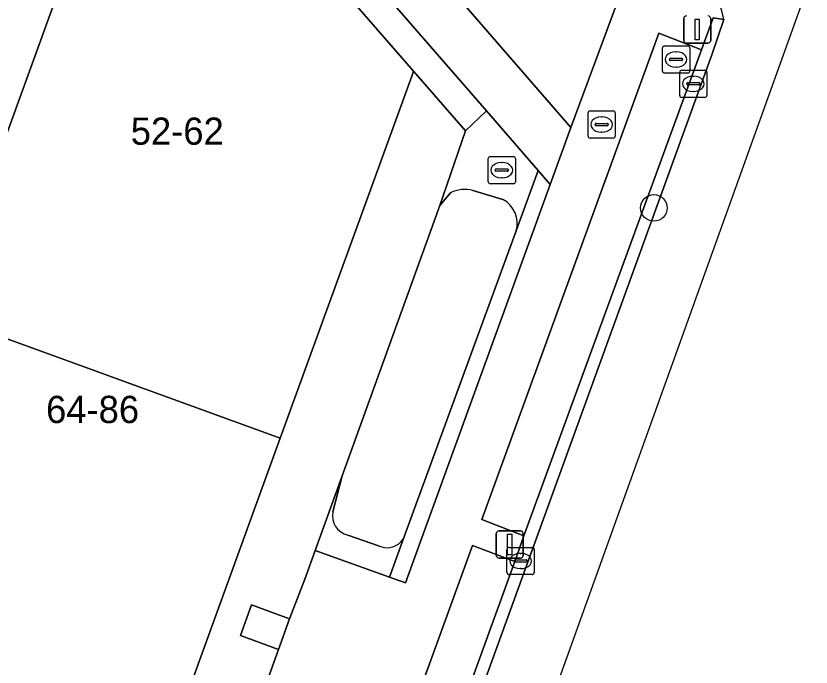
# Model space of a CAD drawing. Extents: x 155887 to 156869, y 383880 to 384678.
# Drawn here: x 156699.23 to 156728.47, y 384015.92 to 384039.86 of the extents above; entities that cross this region are included whole.
import ezdxf

# ---------------------------------------------------------------- set-up
doc = ezdxf.new("R2010")
doc.units = 0
for name, color, linetype in [('IMGEO_Boom', 7, 'Continuous'), ('IMGEO_Brandkraan', 7, 'Continuous'), ('IMGEO_Erf', 7, 'Continuous'), ('IMGEO_Greppel_droge_sloot', 7, 'Continuous'), ('IMGEO_Groenvoorziening', 7, 'Continuous'), ('IMGEO_Haag', 7, 'Continuous'), ('IMGEO_Kolk', 7, 'Continuous'), ('IMGEO_Lichtmast', 7, 'Continuous'), ('IMGEO_Pand', 7, 'Continuous'), ('IMGEO_Pand_nummerreeks', 7, 'Continuous'), ('IMGEO_Parkeervlak_open', 7, 'Continuous'), ('IMGEO_Rijbaan_lokaal_open', 7, 'Continuous'), ('IMGEO_Rioolput', 7, 'Continuous'), ('IMGEO_Verkeerseiland_groen', 7, 'Continuous'), ('IMGEO_Voetpad_gesloten', 7, 'Continuous'), ('IMGEO_Voetpad_open', 7, 'Continuous')]:
    doc.layers.add(name, color=color, linetype=linetype)

msp = doc.modelspace()

# ---------------------------------------------------------------- linework, layer by layer
at = {"layer": 'IMGEO_Boom'}
msp.add_circle((156722.69, 384032.8), 0.489, dxfattribs=at)
at = {"layer": 'IMGEO_Brandkraan'}
for p, q in [((156720.267, 384035.44), (156720.267, 384036.292)), ((156720.342, 384036.366), (156721.194, 384036.366)), ((156720.755, 384036.146), (156720.78, 384036.146)), ((156721.268, 384036.292), (156721.268, 384035.44)), ((156720.526, 384035.86), (156720.526, 384035.872)), ((156720.964, 384035.823), (156720.566, 384035.823)), ((156720.569, 384035.909), (156720.967, 384035.909)), ((156721.01, 384035.872), (156721.01, 384035.86)), ((156720.778, 384035.586), (156720.753, 384035.586)), ((156721.194, 384035.366), (156720.342, 384035.366))]:
    msp.add_line(p, q, dxfattribs=at)
for points in [[(156720.267, 384035.44), (156720.267, 384036.292)], [(156720.342, 384036.366), (156721.194, 384036.366)], [(156721.268, 384036.292), (156721.268, 384035.44)], [(156721.194, 384035.366), (156720.342, 384035.366)]]:
    msp.add_lwpolyline(points, dxfattribs=at)
for centre, radius, start, end in [((156720.344, 384036.29), 0.0765, 91.552, 178.448), ((156720.344, 384036.29), 0.0765, 91.552, 178.448), ((156721.192, 384036.29), 0.0765, 1.552, 88.448), ((156721.192, 384036.29), 0.0765, 1.552, 88.448), ((156720.566, 384035.869), 0.0403, 85.8775, 175.7526), ((156720.563, 384035.859), 0.0366, 178.938, 274.7102), ((156720.967, 384035.866), 0.043, 264.8664, 352.4533), ((156720.971, 384035.871), 0.0386, 1.7309, 96.639), ((156720.344, 384035.442), 0.0765, 181.552, 268.448), ((156720.344, 384035.442), 0.0765, 181.552, 268.448), ((156721.192, 384035.442), 0.0765, 271.552, 358.448), ((156721.192, 384035.442), 0.0765, 271.552, 358.448)]:
    msp.add_arc(centre, radius, start, end, dxfattribs=at)
for centre, major_axis, ratio, start_param, end_param in [((156720.754, 384035.866), (-0.387, 0.002), 0.722429, 4.712389, 7.853982), ((156720.779, 384035.866), (-0.39, 0.002), 0.717154, 1.570796, 4.712389)]:
    msp.add_ellipse(centre, major_axis=major_axis, ratio=ratio, start_param=start_param, end_param=end_param, dxfattribs=at)
at = {"layer": 'IMGEO_Erf'}
msp.add_lwpolyline([(156696.47, 384028.869), (156700.897, 384041.049), (156706.733, 384046.01), (156703.875, 384049.275), (156703.764, 384049.407), (156662.126, 384013.26)], dxfattribs=at)
at = {"layer": 'IMGEO_Greppel_droge_sloot'}
for points in [[(156715.212, 384033.354), (156714.822, 384032.89), (156711.232, 384022.95), (156710.885, 384021.635)], [(156717.13, 384033.114), (156716.035, 384033.446)], [(156713.483, 384020.644), (156717.623, 384031.957)], [(156711.436, 384020.778), (156712.597, 384020.366)]]:
    msp.add_lwpolyline(points, dxfattribs=at)
for centre, radius, start, end in [((156715.745, 384032.309), 1.173, 75.7162, 117.0405), ((156716.669, 384032.234), 0.994, 343.8212, 62.3367), ((156711.599, 384021.488), 0.729, 168.3909, 257.0863), ((156712.871, 384021.042), 0.73, 247.9252, 326.9153)]:
    msp.add_arc(centre, radius, start, end, dxfattribs=at)
at = {"layer": 'IMGEO_Groenvoorziening'}
for points in [[(156722.765, 384044.191), (156721.201, 384045.532), (156720.431, 384044.579), (156719.768, 384045.12), (156720.556, 384046.085), (156716.478, 384049.583), (156713.711, 384052.04), (156709.035, 384047.988), (156719.633, 384035.754)], [(156718.881, 384033.659), (156718.434, 384034.174), (156717.623, 384031.957), (156713.483, 384020.644), (156712.966, 384019.231), (156713.562, 384019.017)]]:
    msp.add_lwpolyline(points, close=True, dxfattribs=at)
at = {"layer": 'IMGEO_Haag'}
msp.add_lwpolyline([(156718.881, 384033.659), (156718.434, 384034.174), (156717.623, 384031.957), (156713.483, 384020.644), (156712.966, 384019.231), (156713.562, 384019.017)], close=True, dxfattribs=at)
at = {"layer": 'IMGEO_Kolk'}
for p, q in [((156723.712, 384037.862), (156724.564, 384037.862)), ((156723.637, 384036.936), (156723.637, 384037.788)), ((156724.125, 384037.642), (156724.15, 384037.642)), ((156724.638, 384037.788), (156724.638, 384036.936)), ((156723.896, 384037.356), (156723.896, 384037.368)), ((156724.334, 384037.319), (156723.936, 384037.319)), ((156723.939, 384037.405), (156724.337, 384037.405)), ((156724.38, 384037.368), (156724.38, 384037.356)), ((156724.148, 384037.082), (156724.123, 384037.082)), ((156724.564, 384036.862), (156723.712, 384036.862)), ((156717.364, 384020.324), (156718.216, 384020.324)), ((156717.289, 384019.398), (156717.289, 384020.25)), ((156717.777, 384020.104), (156717.802, 384020.104)), ((156718.29, 384020.25), (156718.29, 384019.398)), ((156717.548, 384019.818), (156717.548, 384019.83)), ((156717.986, 384019.781), (156717.588, 384019.781)), ((156717.591, 384019.867), (156717.989, 384019.867)), ((156718.032, 384019.83), (156718.032, 384019.818)), ((156717.8, 384019.544), (156717.775, 384019.544)), ((156718.216, 384019.324), (156717.364, 384019.324))]:
    msp.add_line(p, q, dxfattribs=at)
for points in [[(156723.712, 384037.862), (156724.564, 384037.862)], [(156723.637, 384036.936), (156723.637, 384037.788)], [(156724.638, 384037.788), (156724.638, 384036.936)], [(156724.564, 384036.862), (156723.712, 384036.862)], [(156717.364, 384020.324), (156718.216, 384020.324)], [(156717.289, 384019.398), (156717.289, 384020.25)], [(156718.29, 384020.25), (156718.29, 384019.398)], [(156718.216, 384019.324), (156717.364, 384019.324)]]:
    msp.add_lwpolyline(points, dxfattribs=at)
for centre, radius, start, end in [((156723.714, 384037.786), 0.0765, 91.552, 178.448), ((156723.714, 384037.786), 0.0765, 91.552, 178.448), ((156724.562, 384037.786), 0.0765, 1.552, 88.448), ((156724.562, 384037.786), 0.0765, 1.552, 88.448), ((156723.936, 384037.365), 0.0403, 85.8775, 175.7526), ((156723.933, 384037.355), 0.0366, 178.938, 274.7102), ((156724.337, 384037.362), 0.043, 264.8664, 352.4533), ((156724.341, 384037.367), 0.0386, 1.7309, 96.639), ((156723.714, 384036.938), 0.0765, 181.552, 268.448), ((156723.714, 384036.938), 0.0765, 181.552, 268.448), ((156724.562, 384036.938), 0.0765, 271.552, 358.448), ((156724.562, 384036.938), 0.0765, 271.552, 358.448), ((156717.366, 384020.248), 0.0765, 91.552, 178.448), ((156717.366, 384020.248), 0.0765, 91.552, 178.448), ((156718.214, 384020.248), 0.0765, 1.552, 88.448), ((156718.214, 384020.248), 0.0765, 1.552, 88.448), ((156717.588, 384019.827), 0.0403, 85.8775, 175.7526), ((156717.585, 384019.817), 0.0366, 178.938, 274.7102), ((156717.989, 384019.824), 0.043, 264.8664, 352.4533), ((156717.993, 384019.829), 0.0386, 1.7309, 96.639), ((156717.366, 384019.4), 0.0765, 181.552, 268.448), ((156717.366, 384019.4), 0.0765, 181.552, 268.448), ((156718.214, 384019.4), 0.0765, 271.552, 358.448), ((156718.214, 384019.4), 0.0765, 271.552, 358.448)]:
    msp.add_arc(centre, radius, start, end, dxfattribs=at)
for centre, major_axis, ratio, start_param, end_param in [((156724.124, 384037.362), (-0.387, 0.002), 0.722429, 4.712389, 7.853982), ((156724.149, 384037.362), (-0.39, 0.002), 0.717154, 1.570796, 4.712389), ((156717.776, 384019.824), (-0.387, 0.002), 0.722429, 4.712389, 7.853982), ((156717.801, 384019.824), (-0.39, 0.002), 0.717154, 1.570796, 4.712389)]:
    msp.add_ellipse(centre, major_axis=major_axis, ratio=ratio, start_param=start_param, end_param=end_param, dxfattribs=at)
at = {"layer": 'IMGEO_Lichtmast'}
for p, q in [((156723.787, 384038.958), (156723.787, 384039.758)), ((156723.787, 384039.758), (156723.787, 384038.958)), ((156724.777, 384039.758), (156724.777, 384038.958)), ((156724.777, 384038.958), (156724.777, 384039.758)), ((156724.677, 384038.858), (156723.887, 384038.858)), ((156723.887, 384038.858), (156724.677, 384038.858)), ((156716.993, 384020.93), (156717.783, 384020.93)), ((156717.783, 384020.93), (156716.993, 384020.93)), ((156716.893, 384020.03), (156716.893, 384020.83)), ((156716.893, 384020.83), (156716.893, 384020.03)), ((156717.883, 384020.83), (156717.883, 384020.03)), ((156717.883, 384020.03), (156717.883, 384020.83)), ((156717.783, 384019.93), (156716.993, 384019.93)), ((156716.993, 384019.93), (156717.783, 384019.93))]:
    msp.add_line(p, q, dxfattribs=at)
for points in [[(156724.207, 384039.733), (156724.357, 384039.733), (156724.357, 384038.983), (156724.207, 384038.983), (156724.207, 384039.733)], [(156717.313, 384020.805), (156717.463, 384020.805), (156717.463, 384020.055), (156717.313, 384020.055), (156717.313, 384020.805)]]:
    msp.add_lwpolyline(points, dxfattribs=at)
for centre, start, end in [((156723.887, 384039.758), 90, 180), ((156723.887, 384039.758), 90, 180), ((156724.677, 384039.758), 0, 90), ((156724.677, 384039.758), 360, 90), ((156723.887, 384038.958), 180, 270), ((156723.887, 384038.958), 180, 270), ((156724.677, 384038.958), 270, 0), ((156724.677, 384038.958), 270, 0), ((156716.993, 384020.83), 90, 180), ((156716.993, 384020.83), 90, 180), ((156717.783, 384020.83), 0, 90), ((156717.783, 384020.83), 360, 90), ((156716.993, 384020.03), 180, 270), ((156716.993, 384020.03), 180, 270), ((156717.783, 384020.03), 270, 0), ((156717.783, 384020.03), 270, 0)]:
    msp.add_arc(centre, 0.1, start, end, dxfattribs=at)
at = {"layer": 'IMGEO_Pand'}
for points in [[(156708.955, 384024.332), (156713.788, 384037.642), (156713.854, 384037.826), (156706.733, 384046.01), (156700.897, 384041.049), (156696.47, 384028.869)], [(156708.955, 384024.332), (156696.47, 384028.869), (156689.919, 384010.845), (156702.409, 384006.305)]]:
    msp.add_lwpolyline(points, close=True, dxfattribs=at)
at = {"layer": 'IMGEO_Parkeervlak_open'}
for points in [[(156724.434, 384038.612), (156722.874, 384039.224), (156716.358, 384021.348), (156717.913, 384020.742)], [(156710.062, 383999.099), (156710.389, 384000), (156717.572, 384019.8), (156716.024, 384020.396), (156708.608, 384000), (156708.5, 383999.702)]]:
    msp.add_lwpolyline(points, close=True, dxfattribs=at)
at = {"layer": 'IMGEO_Rijbaan_lokaal_open'}
for points in [[(156677.675, 383899.767), (156694.244, 383945.927), (156691.926, 383946.766), (156693.691, 383951.644), (156695.997, 383950.81), (156716.432, 384007.739), (156714.276, 384008.493), (156715.998, 384013.414), (156718.193, 384012.646), (156728.468, 384041.271)], [(156725.263, 384039.726), (156724.872, 384039.789), (156724.434, 384038.612), (156717.913, 384020.742), (156717.572, 384019.8), (156710.389, 384000), (156710.062, 383999.099), (156709.703, 383998.205), (156707.835, 383992.994), (156705.569, 383986.715), (156703.687, 383981.463), (156703.318, 383980.473), (156700.912, 383973.902), (156696.603, 383962.067), (156689.296, 383942.063), (156688.947, 383941.115), (156682.626, 383923.772), (156682.257, 383922.839), (156680.383, 383917.674), (156676.156, 383906.083)], [(156676.593, 383905.923), (156697.031, 383961.901), (156710.148, 383998.003), (156710.873, 384000), (156724.824, 384038.423), (156725.263, 384039.726)], [(156725.263, 384039.726), (156724.824, 384038.423), (156710.873, 384000), (156710.148, 383998.003), (156697.031, 383961.901), (156676.593, 383905.923)]]:
    msp.add_lwpolyline(points, dxfattribs=at)
msp.add_arc((156716.343, 384037.667), 9.155, 12.9992, 45.4515, dxfattribs=at)
at = {"layer": 'IMGEO_Rioolput'}
for p, q in [((156723.079, 384038.756), (156723.931, 384038.756)), ((156723.004, 384037.83), (156723.004, 384038.682)), ((156723.492, 384038.536), (156723.517, 384038.536)), ((156724.005, 384038.682), (156724.005, 384037.83)), ((156723.263, 384038.25), (156723.263, 384038.262)), ((156723.701, 384038.213), (156723.303, 384038.213)), ((156723.306, 384038.299), (156723.704, 384038.299)), ((156723.747, 384038.262), (156723.747, 384038.25)), ((156723.515, 384037.976), (156723.49, 384037.976)), ((156723.931, 384037.756), (156723.079, 384037.756)), ((156716.672, 384034.688), (156717.524, 384034.688)), ((156716.597, 384033.762), (156716.597, 384034.614)), ((156717.085, 384034.468), (156717.11, 384034.468)), ((156717.598, 384034.614), (156717.598, 384033.762)), ((156716.856, 384034.182), (156716.856, 384034.194)), ((156717.294, 384034.145), (156716.896, 384034.145)), ((156716.899, 384034.231), (156717.297, 384034.231)), ((156717.34, 384034.194), (156717.34, 384034.182)), ((156717.108, 384033.908), (156717.083, 384033.908)), ((156717.524, 384033.688), (156716.672, 384033.688))]:
    msp.add_line(p, q, dxfattribs=at)
for points in [[(156723.079, 384038.756), (156723.931, 384038.756)], [(156723.004, 384037.83), (156723.004, 384038.682)], [(156724.005, 384038.682), (156724.005, 384037.83)], [(156723.931, 384037.756), (156723.079, 384037.756)], [(156716.672, 384034.688), (156717.524, 384034.688)], [(156716.597, 384033.762), (156716.597, 384034.614)], [(156717.598, 384034.614), (156717.598, 384033.762)], [(156717.524, 384033.688), (156716.672, 384033.688)]]:
    msp.add_lwpolyline(points, dxfattribs=at)
for centre, radius, start, end in [((156723.081, 384038.68), 0.0765, 91.552, 178.448), ((156723.081, 384038.68), 0.0765, 91.552, 178.448), ((156723.929, 384038.68), 0.0765, 1.552, 88.448), ((156723.929, 384038.68), 0.0765, 1.552, 88.448), ((156723.303, 384038.259), 0.0403, 85.8775, 175.7526), ((156723.3, 384038.249), 0.0366, 178.938, 274.7102), ((156723.704, 384038.256), 0.043, 264.8664, 352.4533), ((156723.708, 384038.261), 0.0386, 1.7309, 96.639), ((156723.081, 384037.832), 0.0765, 181.552, 268.448), ((156723.081, 384037.832), 0.0765, 181.552, 268.448), ((156723.929, 384037.832), 0.0765, 271.552, 358.448), ((156723.929, 384037.832), 0.0765, 271.552, 358.448), ((156716.674, 384034.612), 0.0765, 91.552, 178.448), ((156716.674, 384034.612), 0.0765, 91.552, 178.448), ((156717.522, 384034.612), 0.0765, 1.552, 88.448), ((156717.522, 384034.612), 0.0765, 1.552, 88.448), ((156716.896, 384034.191), 0.0403, 85.8775, 175.7526), ((156716.893, 384034.181), 0.0366, 178.938, 274.7102), ((156717.297, 384034.188), 0.043, 264.8664, 352.4533), ((156717.301, 384034.193), 0.0386, 1.7309, 96.639), ((156716.674, 384033.764), 0.0765, 181.552, 268.448), ((156716.674, 384033.764), 0.0765, 181.552, 268.448), ((156717.522, 384033.764), 0.0765, 271.552, 358.448), ((156717.522, 384033.764), 0.0765, 271.552, 358.448)]:
    msp.add_arc(centre, radius, start, end, dxfattribs=at)
for centre, major_axis, ratio, start_param, end_param in [((156723.491, 384038.256), (-0.387, 0.002), 0.722429, 4.712389, 7.853982), ((156723.516, 384038.256), (-0.39, 0.002), 0.717154, 1.570796, 4.712389), ((156717.084, 384034.188), (-0.387, 0.002), 0.722429, 4.712389, 7.853982), ((156717.109, 384034.188), (-0.39, 0.002), 0.717154, 1.570796, 4.712389)]:
    msp.add_ellipse(centre, major_axis=major_axis, ratio=ratio, start_param=start_param, end_param=end_param, dxfattribs=at)
at = {"layer": 'IMGEO_Verkeerseiland_groen'}
for points in [[(156718.434, 384034.174), (156716.531, 384036.364), (156715.761, 384035.632), (156714.822, 384032.89), (156715.212, 384033.354)], [(156717.623, 384031.957), (156718.434, 384034.174)], [(156716.035, 384033.446), (156717.13, 384033.114)], [(156710.885, 384021.635), (156711.232, 384022.95), (156710.242, 384020.209), (156712.966, 384019.231), (156713.483, 384020.644)], [(156712.597, 384020.366), (156711.436, 384020.778)]]:
    msp.add_lwpolyline(points, dxfattribs=at)
for centre, radius, start, end in [((156715.745, 384032.309), 1.173, 75.7162, 117.0405), ((156716.669, 384032.234), 0.994, 343.8212, 62.3367), ((156711.599, 384021.488), 0.729, 168.3909, 257.0863), ((156712.871, 384021.042), 0.73, 247.9252, 326.9153)]:
    msp.add_arc(centre, radius, start, end, dxfattribs=at)
at = {"layer": 'IMGEO_Voetpad_gesloten'}
msp.add_lwpolyline([(156709.297, 384017.697), (156707.901, 384018.207), (156707.494, 384017.089), (156708.889, 384016.571)], close=True, dxfattribs=at)
at = {"layer": 'IMGEO_Voetpad_open'}
for points in [[(156710.605, 384055.225), (156710.535, 384055.305), (156706.721, 384051.971), (156704.577, 384050.119), (156716.531, 384036.364), (156718.434, 384034.174), (156718.881, 384033.659), (156719.633, 384035.754), (156709.035, 384047.988), (156713.711, 384052.04)], [(156722.765, 384044.191), (156719.633, 384035.754), (156718.881, 384033.659), (156713.562, 384019.017), (156712.966, 384019.231), (156710.242, 384020.209), (156709.862, 384019.157), (156709.297, 384017.697), (156708.889, 384016.571), (156708.211, 384014.702), (156711.091, 384013.73), (156711.437, 384013.613), (156711.612, 384013.554), (156706.677, 384000), (156701.147, 383984.808), (156700.972, 383984.871), (156700.629, 383984.994), (156697.796, 383986.008)], [(156696.603, 383962.067), (156700.912, 383973.902), (156699.348, 383974.487), (156701.73, 383981.078), (156703.318, 383980.473), (156703.687, 383981.463), (156702.083, 383982.006), (156704.058, 383987.305), (156705.569, 383986.715), (156707.835, 383992.994), (156706.268, 383993.61), (156708.118, 383998.773), (156709.703, 383998.205), (156710.062, 383999.099), (156708.5, 383999.702), (156708.608, 384000), (156716.024, 384020.396), (156717.572, 384019.8), (156717.913, 384020.742), (156716.358, 384021.348), (156722.874, 384039.224), (156724.434, 384038.612), (156724.872, 384039.789), (156725.263, 384039.726)], [(156698.943, 383989.169), (156702.875, 384000), (156707.707, 384013.313), (156708.211, 384014.702), (156708.889, 384016.571), (156707.494, 384017.089), (156707.901, 384018.207), (156709.297, 384017.697), (156709.862, 384019.157), (156710.242, 384020.209), (156711.232, 384022.95), (156714.822, 384032.89), (156715.761, 384035.632), (156713.854, 384037.826), (156713.788, 384037.642), (156708.955, 384024.332), (156702.409, 384006.305), (156700.12, 384000), (156696.42, 383989.808)]]:
    msp.add_lwpolyline(points, dxfattribs=at)
msp.add_lwpolyline([(156703.764, 384049.407), (156703.875, 384049.275), (156706.733, 384046.01), (156713.854, 384037.826), (156715.761, 384035.632), (156716.531, 384036.364), (156704.577, 384050.119)], close=True, dxfattribs=at)
msp.add_arc((156716.343, 384037.667), 9.155, 12.9992, 45.4515, dxfattribs=at)

# ---------------------------------------------------------------- texts
at = {"layer": 'IMGEO_Pand_nummerreeks'}
for s, p in [('52-62', (156703.457, 384035.122)), ('64-86', (156700.344, 384024.894))]:
    msp.add_text(s, height=1, dxfattribs=at).set_placement(p)

doc.saveas('drawing.dxf')
